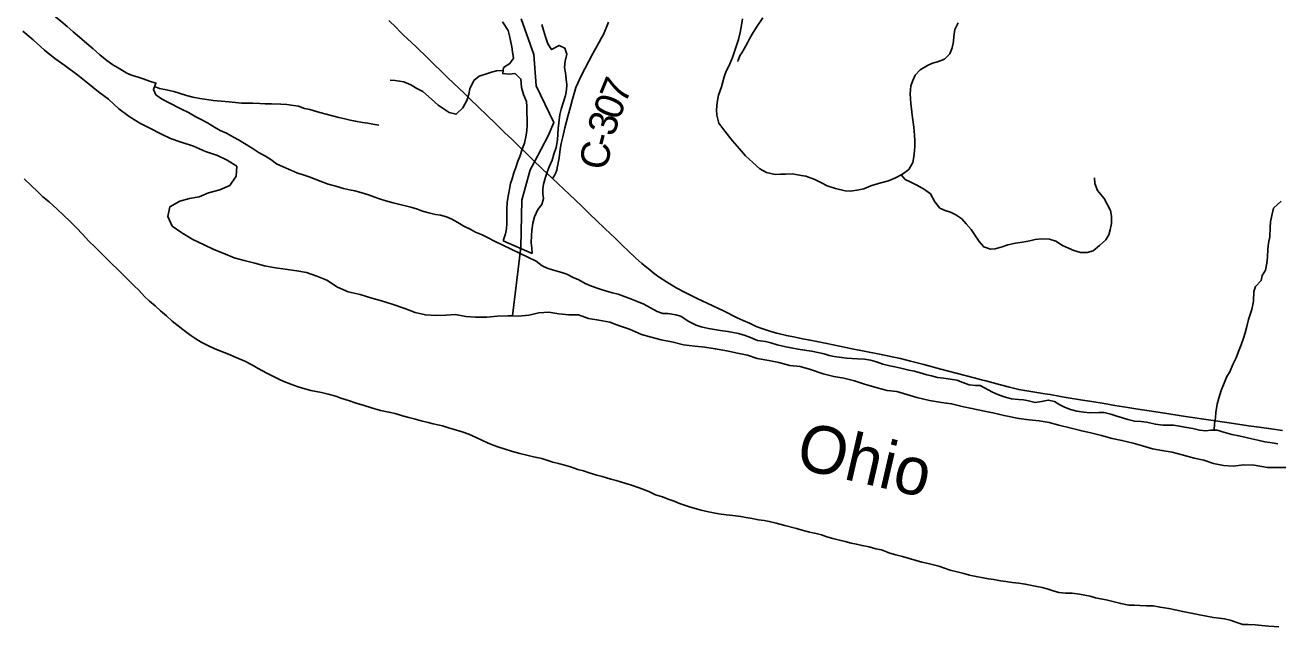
# Model space of a CAD drawing. Extents: x 1451455 to 1749751, y 218250 to 574981.
# Drawn here: x 1559681 to 1572855, y 280214 to 286545 of the extents above; entities that cross this region are included whole.
import ezdxf

# ---------------------------------------------------------------- set-up
doc = ezdxf.new("R2010")
doc.units = 0
for name, color, linetype in [('GM_X_County', 7, 'Continuous'), ('GM_X_County_Road', 7, 'Continuous'), ('GM_X_County_Road_Text', 7, 'Continuous'), ('GM_X_Major_River', 7, 'Continuous'), ('GM_X_Major_River_Text', 7, 'Continuous'), ('GM_X_Minor_River', 7, 'Continuous'), ('GM_X_Township', 7, 'Continuous'), ('GM_X_Township_Road', 7, 'Continuous'), ('GM_X_US_Route', 7, 'Continuous')]:
    doc.layers.add(name, color=color, linetype=linetype)

msp = doc.modelspace()

# ---------------------------------------------------------------- linework, layer by layer
at = {"layer": 'GM_X_County'}
msp.add_lwpolyline([(1559659, 286479), (1559765, 286389), (1559885, 286280), (1559993, 286194), (1560099, 286118), (1560237, 286016), (1560343, 285933), (1560453, 285843), (1560559, 285767), (1560669, 285663), (1560777, 285583), (1560887, 285512), (1560993, 285460), (1561109, 285402), (1561211, 285350), (1561311, 285316), (1561453, 285270), (1561577, 285216), (1561705, 285174), (1561808, 285125), (1561908, 285059), (1561902, 284957), (1561834, 284857), (1561728, 284811), (1561611, 284781), (1561511, 284739), (1561411, 284719), (1561309, 284693), (1561205, 284634), (1561181, 284532), (1561227, 284430), (1561329, 284360), (1561445, 284290), (1561564, 284232), (1561666, 284183), (1561766, 284145), (1561880, 284097), (1561986, 284067), (1562096, 284041), (1562200, 284011), (1562314, 283993), (1562418, 283979), (1562540, 283959), (1562640, 283943), (1562748, 283905), (1562854, 283861), (1562968, 283788), (1563078, 283740), (1563204, 283710), (1563328, 283674), (1563430, 283644), (1563540, 283610), (1563674, 283564), (1563783, 283522), (1563891, 283496), (1564001, 283490), (1564105, 283492), (1564207, 283500), (1564317, 283478), (1564417, 283474), (1564537, 283474), (1564649, 283482), (1564757, 283488), (1564808, 283486), (1564871, 283484), (1564979, 283494), (1565083, 283518), (1565187, 283526), (1565293, 283508), (1565399, 283498), (1565499, 283498), (1565605, 283458), (1565713, 283440), (1565829, 283420), (1565933, 283380), (1566035, 283346), (1566162, 283291), (1566264, 283261), (1566368, 283235), (1566496, 283211), (1566606, 283183), (1566724, 283167), (1566828, 283157), (1566938, 283141), (1567060, 283117), (1567172, 283095), (1567276, 283073), (1567378, 283037), (1567500, 283017), (1567606, 282995), (1567722, 282963), (1567830, 282953), (1567940, 282923), (1568072, 282875), (1568184, 282847), (1568290, 282831), (1568401, 282803), (1568507, 282767), (1568641, 282731), (1568745, 282702), (1568847, 282692), (1568953, 282658), (1569059, 282626), (1569191, 282596), (1569317, 282576), (1569423, 282562), (1569533, 282534), (1569637, 282512), (1569753, 282486), (1569857, 282466), (1569975, 282438), (1570131, 282408), (1570239, 282394), (1570343, 282382), (1570449, 282366), (1570550, 282338), (1570666, 282310), (1570792, 282276), (1570900, 282254), (1571000, 282228), (1571110, 282198), (1571214, 282176), (1571332, 282148), (1571432, 282120), (1571534, 282089), (1571634, 282071), (1571742, 282051), (1571848, 282025), (1571972, 281989), (1572076, 281967), (1572176, 281933), (1572282, 281913), (1572384, 281907), (1572496, 281921), (1572606, 281915), (1572744, 281891), (1572851, 281893), (1572953, 281891)], dxfattribs=at)
at = {"layer": 'GM_X_County_Road'}
msp.add_lwpolyline([(1565227, 284932), (1565253, 284971), (1565259, 284982), (1565263, 284994), (1565268, 285007), (1565271, 285019), (1565276, 285044), (1565296, 285147), (1565309, 285239), (1565320, 285300), (1565335, 285368), (1565358, 285464), (1565393, 285597), (1565417, 285685), (1565437, 285764), (1565461, 285849), (1565474, 285887), (1565493, 285935), (1565521, 285995), (1565570, 286091), (1565647, 286240), (1565717, 286366), (1565742, 286409), (1565759, 286440), (1565779, 286481), (1565796, 286523), (1565816, 286575)], dxfattribs=at)
at = {"layer": 'GM_X_Major_River'}
msp.add_line((1565055, 284063), (1564617, 284271), dxfattribs=at)
for points in [[(1560990, 285955), (1560923, 285978), (1560869, 285997), (1560802, 286018), (1560750, 286040), (1560677, 286086), (1560606, 286125), (1560543, 286172), (1560468, 286233), (1560397, 286294), (1560332, 286351), (1560253, 286416), (1560188, 286472), (1560125, 286531), (1560056, 286586), (1560003, 286631), (1559936, 286694), (1559869, 286755), (1559800, 286814), (1559733, 286865), (1559654, 286932)], [(1564617, 284271), (1564552, 284306), (1564488, 284337), (1564419, 284367), (1564367, 284393), (1564294, 284430), (1564231, 284469), (1564169, 284504), (1564114, 284527), (1564050, 284544), (1563997, 284551), (1563927, 284570), (1563861, 284589), (1563808, 284608), (1563738, 284629), (1563681, 284644), (1563609, 284661), (1563551, 284674), (1563476, 284697), (1563408, 284718), (1563347, 284739), (1563291, 284758), (1563212, 284783), (1563148, 284800), (1563094, 284811), (1563031, 284826), (1562949, 284849), (1562868, 284871), (1562794, 284900), (1562731, 284923), (1562669, 284948), (1562616, 284967), (1562540, 284992), (1562475, 285019), (1562394, 285054), (1562326, 285085), (1562265, 285132), (1562210, 285165), (1562142, 285200), (1562071, 285249), (1561990, 285299), (1561925, 285336), (1561874, 285366), (1561800, 285408), (1561733, 285437), (1561656, 285482), (1561600, 285515), (1561533, 285552), (1561476, 285581), (1561399, 285626), (1561327, 285661), (1561181, 285735), (1561117, 285768), (1561056, 285811), (1561031, 285868), (1561058, 285934), (1560990, 285955)], [(1559672, 284928), (1559750, 284855), (1559813, 284794), (1559870, 284739), (1559935, 284686), (1560020, 284608), (1560085, 284545), (1560156, 284478), (1560221, 284411), (1560284, 284344), (1560352, 284271), (1560419, 284207), (1560490, 284138), (1560547, 284079), (1560598, 284031), (1560653, 283978), (1560708, 283921), (1560761, 283870)], [(1571756, 282335), (1571646, 282337), (1571567, 282346), (1571471, 282368), (1571415, 282375), (1571348, 282380), (1571278, 282395), (1571220, 282412), (1571161, 282433), (1571097, 282454), (1571028, 282469), (1570972, 282469), (1570882, 282467), (1570814, 282474), (1570739, 282485), (1570673, 282500), (1570611, 282527), (1570560, 282552), (1570505, 282587), (1570439, 282600), (1570369, 282587), (1570301, 282574), (1570231, 282591), (1570180, 282602), (1570126, 282608), (1570052, 282613), (1569976, 282633), (1569911, 282658), (1569855, 282682), (1569725, 282753), (1569673, 282755), (1569607, 282762), (1569542, 282787), (1569478, 282810), (1569412, 282819), (1569339, 282830), (1569275, 282837), (1569213, 282854), (1569162, 282867), (1569092, 282888), (1569035, 282903), (1568973, 282916), (1568891, 282935), (1568826, 282950), (1568774, 282961), (1568702, 282978), (1568635, 283001), (1568571, 283020), (1568506, 283031), (1568434, 283036), (1568374, 283039), (1568318, 283042), (1568264, 283049), (1568189, 283060), (1568137, 283071), (1568085, 283086), (1568034, 283098), (1567952, 283114), (1567878, 283127), (1567809, 283136), (1567735, 283149), (1567679, 283162), (1567590, 283183), (1567522, 283202), (1567465, 283215), (1567383, 283228), (1567310, 283258), (1567254, 283278), (1567183, 283300), (1567127, 283310), (1567071, 283323), (1566992, 283334), (1566932, 283343), (1566866, 283354), (1566791, 283372), (1566737, 283388), (1566654, 283432), (1566575, 283483), (1566523, 283498), (1566441, 283511), (1566388, 283510), (1566326, 283533), (1566257, 283570), (1566187, 283609), (1566112, 283640), (1566059, 283661), (1565973, 283692), (1565916, 283715), (1565858, 283728), (1565796, 283747), (1565729, 283766), (1565636, 283799), (1565570, 283826), (1565503, 283864), (1565445, 283890), (1565378, 283924), (1565326, 283942), (1565237, 283966), (1565171, 283989), (1565120, 284014), (1565055, 284063)], [(1560761, 283870), (1560828, 283803), (1560879, 283756), (1560938, 283691), (1560991, 283642), (1561048, 283593), (1561106, 283540), (1561167, 283485), (1561228, 283432), (1561291, 283381), (1561342, 283342), (1561423, 283281), (1561478, 283244), (1561534, 283211), (1561611, 283172), (1561678, 283141), (1561758, 283108), (1561821, 283085), (1561902, 283049), (1561994, 283010), (1562079, 282965), (1562134, 282934), (1562225, 282882), (1562288, 282851), (1562350, 282820), (1562403, 282795), (1562475, 282768), (1562552, 282741), (1562624, 282720), (1562687, 282701), (1562743, 282690), (1562797, 282679), (1562868, 282662), (1562948, 282641), (1563003, 282620), (1563083, 282595), (1563162, 282568), (1563248, 282542), (1563323, 282519), (1563417, 282492), (1563508, 282474), (1563574, 282459), (1563651, 282434), (1563715, 282417), (1563774, 282402), (1563846, 282383), (1563920, 282364), (1563973, 282351), (1564071, 282328), (1564132, 282307), (1564184, 282294), (1564279, 282266), (1564347, 282243), (1564426, 282208), (1564484, 282179), (1564543, 282152), (1564602, 282127), (1564662, 282106), (1564720, 282087), (1564807, 282060), (1564884, 282037), (1564958, 282020), (1565028, 282005), (1565115, 281985), (1565177, 281966), (1565232, 281949), (1565290, 281933), (1565342, 281920), (1565415, 281899), (1565495, 281871), (1565552, 281855), (1565612, 281836), (1565693, 281810), (1565751, 281797), (1565840, 281770), (1565896, 281755), (1565987, 281728), (1566059, 281707), (1566138, 281677), (1566241, 281638), (1566311, 281605), (1566382, 281582), (1566442, 281557), (1566505, 281538), (1566563, 281513), (1566648, 281484), (1566702, 281467), (1566791, 281443), (1566867, 281426), (1566919, 281415), (1566976, 281403), (1567054, 281393), (1567124, 281386), (1567207, 281375), (1567259, 281366), (1567325, 281355), (1567392, 281342), (1567452, 281333), (1567506, 281324), (1567578, 281305), (1567669, 281280)], [(1572855, 282139), (1572793, 282150), (1572717, 282163), (1572644, 282178), (1572580, 282193), (1572520, 282208), (1572443, 282223), (1572369, 282240), (1572296, 282259), (1572216, 282284), (1572148, 282283), (1572096, 282278), (1572031, 282285), (1571961, 282300), (1571877, 282314), (1571818, 282326), (1571756, 282335)], [(1567669, 281280), (1567792, 281250), (1567852, 281233), (1567929, 281212), (1567999, 281197), (1568055, 281182), (1568112, 281163), (1568174, 281146), (1568231, 281129), (1568305, 281112), (1568369, 281097), (1568422, 281084), (1568482, 281071), (1568556, 281056), (1568627, 281037), (1568687, 281024), (1568774, 280991), (1568836, 280972), (1568907, 280955), (1568965, 280938), (1569050, 280913), (1569112, 280896), (1569178, 280881), (1569233, 280868), (1569289, 280853), (1569350, 280832), (1569410, 280813), (1569482, 280794), (1569553, 280775), (1569613, 280760), (1569682, 280745), (1569756, 280730), (1569810, 280719), (1569866, 280712), (1569939, 280701), (1569995, 280692), (1570059, 280683), (1570130, 280676), (1570198, 280665), (1570266, 280652), (1570318, 280641), (1570375, 280628), (1570427, 280614), (1570490, 280595), (1570550, 280578), (1570620, 280571), (1570692, 280570), (1570769, 280558), (1570825, 280548), (1570879, 280537), (1570936, 280522), (1570988, 280511), (1571048, 280498), (1571119, 280481), (1571201, 280460), (1571288, 280444), (1571342, 280442), (1571404, 280439), (1571474, 280438), (1571544, 280435), (1571615, 280421), (1571707, 280408), (1571773, 280393), (1571854, 280376), (1571924, 280363), (1571979, 280352), (1572031, 280341), (1572103, 280328), (1572177, 280315), (1572238, 280306), (1572292, 280299), (1572352, 280286), (1572433, 280257), (1572487, 280240), (1572541, 280239), (1572616, 280236), (1572684, 280231), (1572754, 280224), (1572814, 280219), (1572865, 280214)]]:
    msp.add_lwpolyline(points, dxfattribs=at)
at = {"layer": 'GM_X_Minor_River'}
msp.add_line((1564709, 284277), (1565014, 284142), dxfattribs=at)
for points in [[(1564703, 286580), (1564761, 286489), (1564776, 286431), (1564785, 286381), (1564800, 286316), (1564807, 286262), (1564816, 286196), (1564777, 286139), (1564711, 286098), (1564704, 286034), (1564771, 286027), (1564834, 286034), (1564895, 285977), (1564901, 285888), (1564922, 285816), (1564953, 285741), (1564956, 285689), (1564959, 285631), (1564961, 285545), (1564961, 285493), (1564956, 285437), (1564949, 285385), (1564931, 285301), (1564913, 285249), (1564885, 285164), (1564864, 285112), (1564843, 285046), (1564822, 284992), (1564803, 284928), (1564787, 284877), (1564774, 284819), (1564763, 284761), (1564751, 284683), (1564746, 284605), (1564748, 284457), (1564745, 284401), (1564734, 284349), (1564709, 284277)], [(1565009, 284198), (1565002, 284254), (1565007, 284332), (1565010, 284384), (1565021, 284462), (1565037, 284528), (1565072, 284606), (1565115, 284659), (1565132, 284719), (1565124, 284769), (1565125, 284821), (1565134, 284873), (1565155, 284945), (1565172, 284997), (1565191, 285053), (1565222, 285122), (1565241, 285186), (1565264, 285258), (1565280, 285338), (1565283, 285398), (1565286, 285456), (1565295, 285518), (1565304, 285604), (1565319, 285659), (1565342, 285739), (1565363, 285805), (1565374, 285863), (1565377, 285917), (1565372, 285977), (1565363, 286041), (1565352, 286098), (1565361, 286166), (1565379, 286239), (1565358, 286302), (1565296, 286331), (1565217, 286286), (1565178, 286349), (1565154, 286421), (1565133, 286492), (1565114, 286550)], [(1567225, 286611), (1567216, 286543), (1567199, 286466), (1567182, 286394), (1567152, 286298), (1567121, 286202), (1567081, 286111), (1567052, 286059), (1567033, 285999), (1567004, 285896), (1566974, 285806), (1566959, 285732), (1566952, 285652), (1566955, 285598), (1566977, 285514), (1567040, 285427), (1567118, 285327), (1567193, 285244), (1567257, 285171), (1567332, 285100), (1567407, 285034), (1567476, 284993), (1567570, 284972), (1567624, 284975), (1567680, 284978), (1567750, 284979), (1567840, 284963), (1567891, 284957), (1567987, 284921), (1568054, 284884), (1568116, 284855), (1568203, 284824), (1568303, 284802), (1568362, 284799), (1568449, 284812), (1568499, 284823), (1568575, 284854), (1568631, 284871), (1568694, 284888), (1568760, 284905), (1568834, 284938), (1568907, 284977), (1568972, 285026), (1569015, 285098), (1569028, 285159), (1569033, 285221), (1569036, 285271), (1569037, 285326), (1569032, 285388), (1569025, 285472), (1569009, 285598), (1569002, 285665), (1568995, 285715), (1568992, 285773), (1568989, 285823), (1568996, 285907), (1569015, 285961), (1569042, 286018), (1569093, 286074), (1569170, 286121), (1569222, 286144), (1569276, 286159), (1569349, 286186), (1569405, 286241), (1569428, 286305), (1569442, 286373), (1569446, 286425), (1569456, 286499), (1569493, 286568)], [(1564707, 286067), (1564640, 286063), (1564586, 286049), (1564532, 286032), (1564455, 286007), (1564399, 285960), (1564357, 285873), (1564346, 285819), (1564325, 285753), (1564286, 285674), (1564213, 285607), (1564139, 285626), (1564088, 285661), (1564025, 285702), (1563954, 285767), (1563863, 285846), (1563800, 285879), (1563736, 285916), (1563663, 285946), (1563573, 285961), (1563521, 285966)], [(1561044, 285900), (1561096, 285878), (1561168, 285865), (1561245, 285847), (1561301, 285828), (1561380, 285805), (1561444, 285786), (1561518, 285773), (1561592, 285762), (1561661, 285753), (1561743, 285745), (1561825, 285736), (1561895, 285729), (1561957, 285724), (1562023, 285723), (1562077, 285722), (1562150, 285719), (1562206, 285716), (1562272, 285715), (1562370, 285711), (1562434, 285710), (1562504, 285699), (1562558, 285690), (1562619, 285667), (1562675, 285655), (1562755, 285633), (1562832, 285612), (1562914, 285591), (1562981, 285572), (1563043, 285559), (1563099, 285546), (1563155, 285533), (1563228, 285520), (1563284, 285513), (1563338, 285504), (1563402, 285493)], [(1568894, 284970), (1568936, 284922), (1568988, 284896), (1569059, 284860), (1569128, 284823), (1569201, 284770), (1569248, 284687), (1569301, 284620), (1569354, 284596), (1569412, 284577), (1569469, 284550), (1569531, 284505), (1569578, 284454), (1569629, 284393), (1569670, 284332), (1569713, 284268), (1569762, 284211), (1569833, 284186), (1569883, 284191), (1569956, 284212), (1570016, 284235), (1570094, 284250), (1570170, 284262), (1570246, 284277), (1570301, 284288), (1570367, 284297), (1570454, 284292), (1570520, 284271), (1570589, 284226), (1570653, 284197), (1570708, 284172), (1570780, 284151), (1570850, 284152), (1570912, 284171), (1570977, 284228), (1571046, 284285), (1571077, 284339), (1571090, 284390), (1571103, 284456), (1571104, 284534), (1571095, 284593), (1571027, 284720), (1570957, 284805), (1570928, 284878), (1570927, 284938)], [(1572185, 282284), (1572187, 282349), (1572198, 282414), (1572203, 282470), (1572216, 282556), (1572232, 282622), (1572257, 282702), (1572290, 282778), (1572317, 282847), (1572350, 282899), (1572379, 282976), (1572416, 283044), (1572439, 283110), (1572467, 283183), (1572492, 283253), (1572509, 283309), (1572528, 283373), (1572545, 283449), (1572579, 283552), (1572596, 283642), (1572602, 283742), (1572617, 283794), (1572678, 283857), (1572690, 283909), (1572723, 283967), (1572737, 284042), (1572746, 284104), (1572749, 284187), (1572756, 284250), (1572771, 284316), (1572773, 284416), (1572776, 284475), (1572789, 284542), (1572808, 284620), (1572887, 284691)], [(1565014, 284142), (1565009, 284198)]]:
    msp.add_lwpolyline(points, dxfattribs=at)
at = {"layer": 'GM_X_Township'}
for points in [[(1559659, 286479), (1559765, 286389), (1559885, 286280), (1559993, 286194), (1560099, 286118), (1560237, 286016), (1560343, 285933), (1560453, 285843), (1560559, 285767), (1560669, 285663), (1560777, 285583), (1560887, 285512), (1560993, 285460), (1561109, 285402), (1561211, 285350), (1561311, 285316), (1561453, 285270), (1561577, 285216), (1561705, 285174), (1561808, 285125), (1561908, 285059), (1561902, 284957), (1561834, 284857), (1561728, 284811), (1561611, 284781), (1561511, 284739), (1561411, 284719), (1561309, 284693), (1561205, 284634), (1561181, 284532), (1561227, 284430), (1561329, 284360), (1561445, 284290), (1561564, 284232), (1561666, 284183), (1561766, 284145), (1561880, 284097), (1561986, 284067), (1562096, 284041), (1562200, 284011), (1562314, 283993), (1562418, 283979), (1562540, 283959), (1562640, 283943), (1562748, 283905), (1562854, 283861), (1562968, 283788), (1563078, 283740), (1563204, 283710), (1563328, 283674), (1563430, 283644), (1563540, 283610), (1563674, 283564), (1563783, 283522), (1563891, 283496), (1564001, 283490), (1564105, 283492), (1564207, 283500), (1564317, 283478), (1564417, 283474), (1564537, 283474), (1564649, 283482), (1564757, 283488), (1564808, 283486), (1564894, 284210), (1564904, 284704), (1564992, 285022), (1565033, 285099), (1565183, 285381), (1565241, 285520), (1565054, 285905), (1565030, 286234), (1564898, 286609)], [(1572953, 281891), (1572851, 281893), (1572744, 281891), (1572606, 281915), (1572496, 281921), (1572384, 281907), (1572282, 281913), (1572176, 281933), (1572076, 281967), (1571972, 281989), (1571848, 282025), (1571742, 282051), (1571634, 282071), (1571534, 282089), (1571432, 282120), (1571332, 282148), (1571214, 282176), (1571110, 282198), (1571000, 282228), (1570900, 282254), (1570792, 282276), (1570666, 282310), (1570550, 282338), (1570449, 282366), (1570343, 282382), (1570239, 282394), (1570131, 282408), (1569975, 282438), (1569857, 282466), (1569753, 282486), (1569637, 282512), (1569533, 282534), (1569423, 282562), (1569317, 282576), (1569191, 282596), (1569059, 282626), (1568953, 282658), (1568847, 282692), (1568745, 282702), (1568641, 282731), (1568507, 282767), (1568401, 282803), (1568290, 282831), (1568184, 282847), (1568072, 282875), (1567940, 282923), (1567830, 282953), (1567722, 282963), (1567606, 282995), (1567500, 283017), (1567378, 283037), (1567276, 283073), (1567172, 283095), (1567060, 283117), (1566938, 283141), (1566828, 283157), (1566724, 283167), (1566606, 283183), (1566496, 283211), (1566368, 283235), (1566264, 283261), (1566162, 283291), (1566035, 283346), (1565933, 283380), (1565829, 283420), (1565713, 283440), (1565605, 283458), (1565499, 283498), (1565399, 283498), (1565293, 283508), (1565187, 283526), (1565083, 283518), (1564979, 283494), (1564871, 283484), (1564808, 283486), (1564894, 284210), (1564904, 284704), (1564992, 285022), (1565033, 285099), (1565183, 285381), (1565241, 285520), (1565054, 285905), (1565030, 286234), (1564898, 286609)]]:
    msp.add_lwpolyline(points, dxfattribs=at)
at = {"layer": 'GM_X_Township_Road'}
msp.add_lwpolyline([(1567175, 286162), (1567180, 286177), (1567202, 286227), (1567217, 286254), (1567241, 286296), (1567282, 286366), (1567300, 286401), (1567328, 286449), (1567373, 286522), (1567437, 286621)], dxfattribs=at)
at = {"layer": 'GM_X_US_Route'}
for points in [[(1563507, 286591), (1563582, 286518), (1563622, 286478), (1563654, 286446), (1563792, 286315), (1563912, 286199), (1564124, 285993), (1564304, 285821), (1564359, 285769), (1564627, 285508), (1564726, 285412), (1564800, 285343), (1565017, 285131), (1565021, 285127), (1565120, 285032), (1565227, 284932), (1565405, 284764), (1565535, 284639), (1565594, 284582), (1565624, 284552), (1565686, 284493), (1565780, 284402), (1565885, 284303), (1565955, 284235)], [(1565955, 284235), (1566028, 284163), (1566100, 284096), (1566166, 284037), (1566232, 283983), (1566295, 283932), (1566360, 283887), (1566424, 283844), (1566483, 283808), (1566534, 283779), (1566616, 283736), (1566742, 283673), (1566861, 283616), (1567024, 283539), (1567170, 283467), (1567232, 283437), (1567297, 283408), (1567370, 283376), (1567429, 283353), (1567479, 283335), (1567521, 283322), (1567586, 283303), (1567686, 283279), (1567777, 283261), (1567857, 283245), (1567935, 283230), (1568112, 283196), (1568378, 283141), (1568647, 283087), (1568700, 283076), (1568797, 283057), (1568885, 283038), (1568992, 283010), (1569132, 282973), (1569310, 282925), (1569473, 282884), (1569659, 282835), (1569738, 282814), (1569782, 282803), (1569937, 282760), (1570032, 282736), (1570129, 282713), (1570193, 282701), (1570342, 282678), (1570404, 282667), (1570459, 282658), (1570569, 282639), (1570627, 282629), (1570801, 282600), (1570899, 282584), (1571028, 282563), (1571141, 282545), (1571278, 282523), (1571362, 282509), (1571640, 282465), (1571882, 282429), (1572123, 282392), (1572343, 282361), (1572546, 282331), (1572658, 282316), (1572760, 282300), (1572901, 282280)]]:
    msp.add_lwpolyline(points, dxfattribs=at)

# ---------------------------------------------------------------- texts
at = {"layer": 'GM_X_County_Road_Text'}
for s, rotation, p in [('7', 67.6255, (1565991, 285704)), ('0', 68.7161, (1565925, 285533)), ('3', 73.0627, (1565873, 285362)), ('-', 75.5908, (1565843, 285246)), ('C', 80.1729, (1565802, 285010))]:
    msp.add_text(s, height=300, rotation=rotation, dxfattribs=at).set_placement(p)
at = {"layer": 'GM_X_Major_River_Text'}
msp.add_text('Ohio', height=500, rotation=347.003, dxfattribs=at).set_placement((1567768, 281890))

doc.saveas('drawing.dxf')
